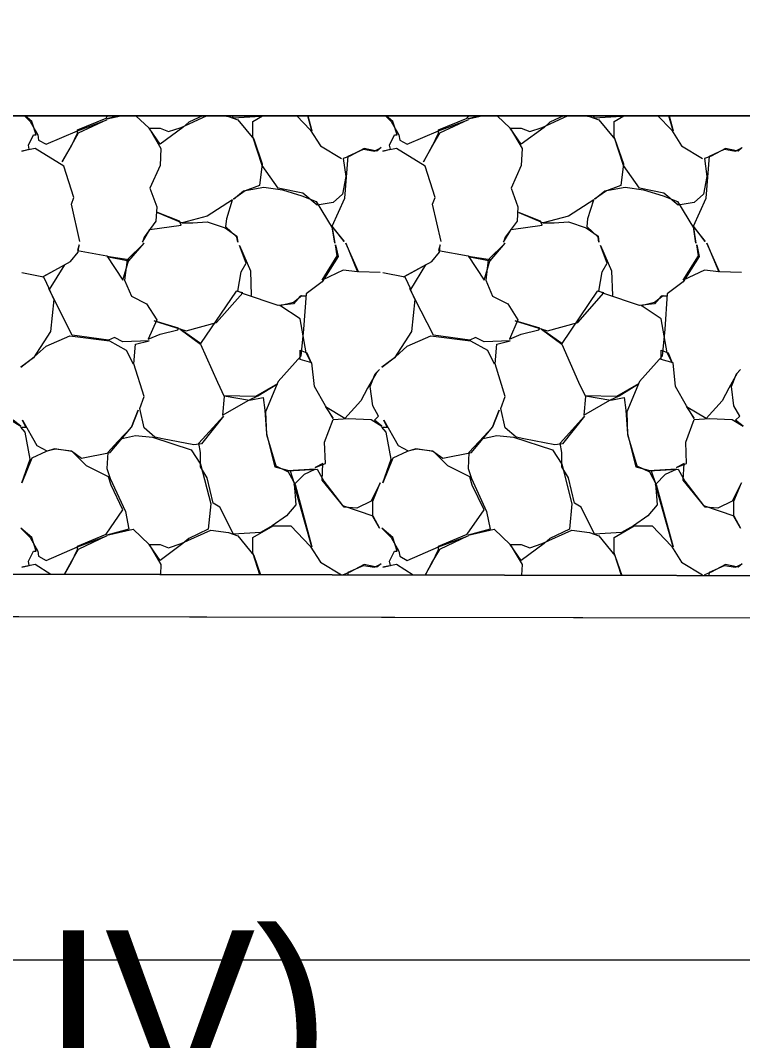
# Model space of a CAD drawing. Extents: x 1574 to 14903, y 7971 to 16537.
# Drawn here: x 4789.99 to 4794.26, y 11499.52 to 11505.57 of the extents above; entities that cross this region are included whole.
import ezdxf

# ---------------------------------------------------------------- set-up
doc = ezdxf.new("R2010")
doc.units = 0
for name, color, linetype in [('DESIGN - EARTHWORK - Shapes', 7, 'Continuous'), ('DESIGN - SHEET - Light Grid', 7, 'Continuous'), ('DESIGN - TRANSPORTATION - Proposed Layout Patterning', 7, 'Continuous'), ('DESIGN - TYPICAL - Finished Grade and Subgrade', 7, 'Continuous'), ('DESIGN - TYPICAL - Slope Tie Text', 7, 'Continuous'), ('SURVEY - GROUND - Bottom of Topsoil Layer', 7, 'Continuous'), ('SURVEY - GROUND - Top of Ground', 7, 'Continuous')]:
    doc.layers.add(name, color=color, linetype=linetype)

msp = doc.modelspace()

# ---------------------------------------------------------------- linework, layer by layer
at = {"layer": 'DESIGN - EARTHWORK - Shapes'}
msp.add_lwpolyline([(4787.7464, 11502.0381), (4800, 11502.0155), (4813.5039, 11501.9905), (4814.2135, 11501.9747), (4819.7045, 11505.8672), (4820.2167, 11506.2227), (4821.1219, 11506.6969), (4825.6996, 11508.5324), (4826.5247, 11508.647), (4826.5247, 11508.897), (4825.6996, 11508.7824), (4821.1219, 11506.9469), (4820.2167, 11506.4727), (4819.7045, 11506.1172), (4818.1285, 11505), (4814.2135, 11502.2247), (4813.5039, 11502.2405), (4800, 11502.2655), (4787.7464, 11502.2881)], dxfattribs=at)
msp.add_lwpolyline([(4787.7464, 11502.2881), (4800, 11502.2655), (4813.5039, 11502.2405), (4814.2135, 11502.2247), (4818.1285, 11505), (4766.8294, 11505), (4761.3854, 11502.278), (4772.5653, 11501.9398), (4776.2343, 11502.084), (4778.9681, 11502.2036), (4779.4189, 11502.1975), (4783.5033, 11502.2831), (4784.9881, 11502.2933), (4786.5306, 11502.1327)], close=True, dxfattribs=at)
at = {"layer": 'DESIGN - SHEET - Light Grid'}
msp.add_line((4500, 11500), (4800, 11500), dxfattribs=at)
at = {"layer": 'DESIGN - TRANSPORTATION - Proposed Layout Patterning'}
msp.add_line((4818.1285, 11505), (4766.8294, 11505), dxfattribs=at)
for points in [[(4790.3382, 11504.2564), (4790.2882, 11504.4764), (4790.3032, 11504.5164), (4790.2432, 11504.7014), (4790.0732, 11504.8064), (4789.9932, 11504.7914), (4790.0382, 11504.8014), (4790.0332, 11504.8264), (4790.0632, 11504.8864), (4790.0782, 11504.8864), (4790.0532, 11504.9664), (4790.0135, 11505)], [(4790.0096, 11505), (4790.0432, 11504.9664), (4790.0882, 11504.8864), (4790.0932, 11504.8564), (4790.1382, 11504.8314), (4790.3232, 11504.9114), (4790.4982, 11504.9764), (4790.3282, 11504.8964), (4790.2882, 11504.8264), (4790.2332, 11504.7264), (4790.2882, 11504.8214), (4790.3232, 11504.8964), (4790.3232, 11504.9164), (4790.4932, 11504.9864), (4790.5025, 11505)], [(4790.5672, 11505), (4790.4982, 11504.9814), (4790.5805, 11505)], [(4790.6705, 11505), (4790.7482, 11504.9264), (4790.8182, 11504.8064), (4790.8132, 11504.7064), (4790.7532, 11504.5714), (4790.7932, 11504.4614), (4790.7882, 11504.3764), (4790.7182, 11504.2814), (4790.7082, 11504.2514), (4790.7532, 11504.3264), (4790.9382, 11504.3514), (4790.9282, 11504.3764), (4790.7982, 11504.4264), (4790.9432, 11504.3664), (4791.0082, 11504.3664), (4791.0932, 11504.3714), (4791.1982, 11504.3364), (4791.2682, 11504.2864), (4791.2732, 11504.2514), (4791.2682, 11504.2814), (4791.2032, 11504.3414), (4791.2082, 11504.3914), (4791.2432, 11504.5014), (4791.0932, 11504.4064), (4790.9432, 11504.3664)], [(4791.0639, 11505), (4790.9832, 11504.9614), (4790.9482, 11504.9314), (4790.8132, 11504.8314), (4790.7482, 11504.9264), (4790.8132, 11504.9264), (4790.8632, 11504.9064), (4790.9382, 11504.9314), (4791.0882, 11505)], [(4791.193, 11505), (4791.2182, 11504.9964), (4791.2732, 11504.9764), (4791.3682, 11504.8614), (4791.4182, 11504.7164), (4791.4032, 11504.5864), (4791.3182, 11504.5564), (4791.2482, 11504.5064), (4791.3082, 11504.5564), (4791.4282, 11504.5764), (4791.5382, 11504.5614), (4791.6532, 11504.5264), (4791.7382, 11504.4914), (4791.8332, 11504.3364), (4791.8482, 11504.2464), (4791.8332, 11504.3414), (4791.9032, 11504.2564), (4791.8332, 11504.3464), (4791.9082, 11504.5114), (4791.9282, 11504.7614), (4792.0182, 11504.8014), (4792.0832, 11504.7914), (4792.1232, 11504.8114), (4792.0982, 11504.7914), (4792.0232, 11504.8064), (4791.9382, 11504.7614), (4791.8982, 11504.7464), (4791.9132, 11504.6414), (4791.8932, 11504.5364), (4791.8382, 11504.4864), (4791.7432, 11504.4714), (4791.6582, 11504.5414), (4791.5132, 11504.5714), (4791.4182, 11504.7064), (4791.3632, 11504.8764), (4791.3632, 11504.9664), (4791.4208, 11505)], [(4791.4145, 11505), (4791.4082, 11504.9964), (4791.2482, 11504.9864), (4791.2414, 11505)], [(4791.6231, 11505), (4791.7032, 11504.9164), (4791.7632, 11504.8214), (4791.8882, 11504.7464)], [(4791.6892, 11505), (4791.7132, 11504.9114), (4791.688, 11505)], [(4792.4782, 11504.2564), (4792.4282, 11504.4764), (4792.4432, 11504.5164), (4792.3832, 11504.7014), (4792.2132, 11504.8064), (4792.1332, 11504.7914), (4792.1782, 11504.8014), (4792.1732, 11504.8264), (4792.2032, 11504.8864), (4792.2182, 11504.8864), (4792.1932, 11504.9664), (4792.1535, 11505)], [(4792.1496, 11505), (4792.1832, 11504.9664), (4792.2282, 11504.8864), (4792.2332, 11504.8564), (4792.2782, 11504.8314), (4792.4632, 11504.9114), (4792.6382, 11504.9764), (4792.4682, 11504.8964), (4792.4282, 11504.8264), (4792.3732, 11504.7264), (4792.4282, 11504.8214), (4792.4632, 11504.8964), (4792.4632, 11504.9164), (4792.6332, 11504.9864), (4792.6425, 11505)], [(4792.7072, 11505), (4792.6382, 11504.9814), (4792.7205, 11505)], [(4792.8105, 11505), (4792.8882, 11504.9264), (4792.9582, 11504.8064), (4792.9532, 11504.7064), (4792.8932, 11504.5714), (4792.9332, 11504.4614), (4792.9282, 11504.3764), (4792.8582, 11504.2814), (4792.8482, 11504.2514), (4792.8932, 11504.3264), (4793.0782, 11504.3514), (4793.0682, 11504.3764), (4792.9382, 11504.4264), (4793.0832, 11504.3664), (4793.1482, 11504.3664), (4793.2332, 11504.3714), (4793.3382, 11504.3364), (4793.4082, 11504.2864), (4793.4132, 11504.2514), (4793.4082, 11504.2814), (4793.3432, 11504.3414), (4793.3482, 11504.3914), (4793.3832, 11504.5014), (4793.2332, 11504.4064), (4793.0832, 11504.3664)], [(4793.2039, 11505), (4793.1232, 11504.9614), (4793.0882, 11504.9314), (4792.9532, 11504.8314), (4792.8882, 11504.9264), (4792.9532, 11504.9264), (4793.0032, 11504.9064), (4793.0782, 11504.9314), (4793.2282, 11505)], [(4793.333, 11505), (4793.3582, 11504.9964), (4793.4132, 11504.9764), (4793.5082, 11504.8614), (4793.5582, 11504.7164), (4793.5432, 11504.5864), (4793.4582, 11504.5564), (4793.3882, 11504.5064), (4793.4482, 11504.5564), (4793.5682, 11504.5764), (4793.6782, 11504.5614), (4793.7932, 11504.5264), (4793.8782, 11504.4914), (4793.9732, 11504.3364), (4793.9882, 11504.2464), (4793.9732, 11504.3414), (4794.0432, 11504.2564), (4793.9732, 11504.3464), (4794.0482, 11504.5114), (4794.0682, 11504.7614), (4794.1582, 11504.8014), (4794.2232, 11504.7914), (4794.2632, 11504.8114), (4794.2382, 11504.7914), (4794.1632, 11504.8064), (4794.0782, 11504.7614), (4794.0382, 11504.7464), (4794.0532, 11504.6414), (4794.0332, 11504.5364), (4793.9782, 11504.4864), (4793.8832, 11504.4714), (4793.7982, 11504.5414), (4793.6532, 11504.5714), (4793.5582, 11504.7064), (4793.5032, 11504.8764), (4793.5032, 11504.9664), (4793.5608, 11505)], [(4793.5545, 11505), (4793.5482, 11504.9964), (4793.3882, 11504.9864), (4793.3814, 11505)], [(4793.7631, 11505), (4793.8432, 11504.9164), (4793.9032, 11504.8214), (4794.0282, 11504.7464)], [(4793.8292, 11505), (4793.8532, 11504.9114), (4793.828, 11505)], [(4789.9932, 11504.0714), (4790.1232, 11504.0464), (4790.1582, 11503.9714), (4790.2482, 11504.1164), (4790.1182, 11504.0464), (4790.2832, 11504.1364), (4790.3282, 11504.1914), (4790.3332, 11504.2364), (4790.3232, 11504.2014), (4790.4982, 11504.1714), (4790.5932, 11504.0264), (4790.6282, 11504.1464), (4790.4982, 11504.1664), (4790.6282, 11504.1414), (4790.7182, 11504.2464), (4790.6182, 11504.1464), (4790.6032, 11504.0264), (4790.6432, 11503.9314), (4790.7332, 11503.8864), (4790.7932, 11503.7914), (4790.7432, 11503.6764), (4790.8132, 11503.7064), (4790.9182, 11503.7314), (4790.9232, 11503.7414), (4790.7782, 11503.7864), (4790.9682, 11503.7264), (4791.1482, 11503.7764), (4791.3032, 11503.9514), (4791.2632, 11503.9614), (4791.0532, 11503.6514), (4790.9332, 11503.7364), (4791.0532, 11503.6464), (4791.1532, 11503.4214), (4791.1932, 11503.3364), (4791.1832, 11503.2264), (4791.3382, 11503.3164), (4791.3932, 11503.3414), (4791.5082, 11503.4114), (4791.3782, 11503.3364), (4791.1932, 11503.3414), (4791.3432, 11503.3164), (4791.4232, 11503.3314), (4791.4332, 11503.2564), (4791.4432, 11503.1164), (4791.4932, 11502.9214), (4791.5832, 11502.8964), (4791.6082, 11502.8214), (4791.6182, 11502.6964), (4791.5632, 11502.6314), (4791.4782, 11502.5714), (4791.4082, 11502.5314), (4791.2482, 11502.5214), (4791.1682, 11502.6814), (4791.1282, 11502.7064), (4791.0932, 11502.8564), (4791.0532, 11502.9214), (4791.0532, 11503.0064), (4791.0432, 11503.0614), (4791.1882, 11503.2214), (4791.0582, 11503.0564), (4791.0132, 11503.0514), (4790.8282, 11503.0864), (4790.7832, 11503.0964), (4790.7182, 11503.1514), (4790.6932, 11503.2664), (4790.7182, 11503.3364), (4790.6582, 11503.5314), (4790.6682, 11503.6464), (4790.7482, 11503.6664), (4790.5932, 11503.6614), (4790.5432, 11503.6864), (4790.5082, 11503.6714), (4790.2932, 11503.7014), (4790.1832, 11503.9164), (4790.1532, 11503.9764), (4790.1832, 11503.9114), (4790.1632, 11503.7214), (4790.0632, 11503.5664), (4789.9882, 11503.5114), (4790.0682, 11503.5714), (4790.1382, 11503.6364), (4790.2782, 11503.6964), (4790.5132, 11503.6664), (4790.6132, 11503.6114), (4790.6532, 11503.5314)], [(4792.1182, 11504.0714), (4791.9882, 11504.0764), (4791.9132, 11504.2464), (4791.9832, 11504.0764), (4791.8982, 11504.0864), (4791.7732, 11504.0264), (4791.8632, 11504.1714), (4791.8532, 11504.2364), (4791.8682, 11504.1664), (4791.7732, 11504.0164), (4791.6782, 11503.9464), (4791.6632, 11503.7364), (4791.6482, 11503.5764), (4791.5132, 11503.4264), (4791.4382, 11503.2464), (4791.4432, 11503.1114), (4791.4982, 11502.9264), (4791.5732, 11502.8914), (4791.6132, 11502.8164), (4791.7132, 11502.4464), (4791.6082, 11502.8164), (4791.6682, 11502.8764), (4791.7332, 11502.9064), (4791.5682, 11502.8964), (4791.7432, 11502.9064), (4791.7832, 11502.8364), (4791.8932, 11502.6914), (4792.0732, 11502.6314), (4792.1132, 11502.5564), (4792.0732, 11502.6264), (4792.0732, 11502.7164), (4792.1182, 11502.8264), (4792.0632, 11502.7164), (4791.9782, 11502.6764), (4791.9032, 11502.6814), (4791.7732, 11502.8414), (4791.7782, 11502.9414), (4791.7332, 11502.9164), (4791.7932, 11502.9414), (4791.7882, 11503.0664), (4791.8382, 11503.2014), (4791.9282, 11503.2064), (4792.0632, 11503.2014), (4792.1282, 11503.1614), (4792.0832, 11503.1964), (4792.1082, 11503.2214), (4792.0732, 11503.2814), (4792.0582, 11503.3964), (4792.0882, 11503.4714), (4792.1132, 11503.4964), (4792.0932, 11503.4764), (4792.0432, 11503.3864), (4792.0032, 11503.3114), (4791.9082, 11503.2064), (4791.7932, 11503.2764), (4791.8382, 11503.2064), (4791.7932, 11503.2814), (4791.7282, 11503.3964), (4791.7132, 11503.5364), (4791.6432, 11503.5564), (4791.6432, 11503.6114), (4791.6832, 11503.5964), (4791.7082, 11503.5364), (4791.6782, 11503.5964), (4791.6432, 11503.7964), (4791.5232, 11503.8764), (4791.6032, 11503.8964), (4791.6532, 11503.9364), (4791.6782, 11503.9314), (4791.6432, 11503.9314), (4791.6032, 11503.8864), (4791.5132, 11503.8764), (4791.3082, 11503.9464), (4791.2732, 11503.9614), (4791.2932, 11504.0764), (4791.3232, 11504.1264), (4791.2832, 11504.2314), (4791.3482, 11504.0814), (4791.3532, 11503.9364)], [(4792.1332, 11504.0714), (4792.2632, 11504.0464), (4792.2982, 11503.9714), (4792.3882, 11504.1164), (4792.2582, 11504.0464), (4792.4232, 11504.1364), (4792.4682, 11504.1914), (4792.4732, 11504.2364), (4792.4632, 11504.2014), (4792.6382, 11504.1714), (4792.7332, 11504.0264), (4792.7682, 11504.1464), (4792.6382, 11504.1664), (4792.7682, 11504.1414), (4792.8582, 11504.2464), (4792.7582, 11504.1464), (4792.7432, 11504.0264), (4792.7832, 11503.9314), (4792.8732, 11503.8864), (4792.9332, 11503.7914), (4792.8832, 11503.6764), (4792.9532, 11503.7064), (4793.0582, 11503.7314), (4793.0632, 11503.7414), (4792.9182, 11503.7864), (4793.1082, 11503.7264), (4793.2882, 11503.7764), (4793.4432, 11503.9514), (4793.4032, 11503.9614), (4793.1932, 11503.6514), (4793.0732, 11503.7364), (4793.1932, 11503.6464), (4793.2932, 11503.4214), (4793.3332, 11503.3364), (4793.3232, 11503.2264), (4793.4782, 11503.3164), (4793.5332, 11503.3414), (4793.6482, 11503.4114), (4793.5182, 11503.3364), (4793.3332, 11503.3414), (4793.4832, 11503.3164), (4793.5632, 11503.3314), (4793.5732, 11503.2564), (4793.5832, 11503.1164), (4793.6332, 11502.9214), (4793.7232, 11502.8964), (4793.7482, 11502.8214), (4793.7582, 11502.6964), (4793.7032, 11502.6314), (4793.6182, 11502.5714), (4793.5482, 11502.5314), (4793.3882, 11502.5214), (4793.3082, 11502.6814), (4793.2682, 11502.7064), (4793.2332, 11502.8564), (4793.1932, 11502.9214), (4793.1932, 11503.0064), (4793.1832, 11503.0614), (4793.3282, 11503.2214), (4793.1982, 11503.0564), (4793.1532, 11503.0514), (4792.9682, 11503.0864), (4792.9232, 11503.0964), (4792.8582, 11503.1514), (4792.8332, 11503.2664), (4792.8582, 11503.3364), (4792.7982, 11503.5314), (4792.8082, 11503.6464), (4792.8882, 11503.6664), (4792.7332, 11503.6614), (4792.6832, 11503.6864), (4792.6482, 11503.6714), (4792.4332, 11503.7014), (4792.3232, 11503.9164), (4792.2932, 11503.9764), (4792.3232, 11503.9114), (4792.3032, 11503.7214), (4792.2032, 11503.5664), (4792.1282, 11503.5114), (4792.2082, 11503.5714), (4792.2782, 11503.6364), (4792.4182, 11503.6964), (4792.6532, 11503.6664), (4792.7532, 11503.6114), (4792.7932, 11503.5314)], [(4794.2582, 11504.0714), (4794.1282, 11504.0764), (4794.0532, 11504.2464), (4794.1232, 11504.0764), (4794.0382, 11504.0864), (4793.9132, 11504.0264), (4794.0032, 11504.1714), (4793.9932, 11504.2364), (4794.0082, 11504.1664), (4793.9132, 11504.0164), (4793.8182, 11503.9464), (4793.8032, 11503.7364), (4793.7882, 11503.5764), (4793.6532, 11503.4264), (4793.5782, 11503.2464), (4793.5832, 11503.1114), (4793.6382, 11502.9264), (4793.7132, 11502.8914), (4793.7532, 11502.8164), (4793.8532, 11502.4464), (4793.7482, 11502.8164), (4793.8082, 11502.8764), (4793.8732, 11502.9064), (4793.7082, 11502.8964), (4793.8832, 11502.9064), (4793.9232, 11502.8364), (4794.0332, 11502.6914), (4794.2132, 11502.6314), (4794.2532, 11502.5564), (4794.2132, 11502.6264), (4794.2132, 11502.7164), (4794.2582, 11502.8264), (4794.2032, 11502.7164), (4794.1182, 11502.6764), (4794.0432, 11502.6814), (4793.9132, 11502.8414), (4793.9182, 11502.9414), (4793.8732, 11502.9164), (4793.9332, 11502.9414), (4793.9282, 11503.0664), (4793.9782, 11503.2014), (4794.0682, 11503.2064), (4794.2032, 11503.2014), (4794.2682, 11503.1614), (4794.2232, 11503.1964), (4794.2482, 11503.2214), (4794.2132, 11503.2814), (4794.1982, 11503.3964), (4794.2282, 11503.4714), (4794.2532, 11503.4964), (4794.2332, 11503.4764), (4794.1832, 11503.3864), (4794.1432, 11503.3114), (4794.0482, 11503.2064), (4793.9332, 11503.2764), (4793.9782, 11503.2064), (4793.9332, 11503.2814), (4793.8682, 11503.3964), (4793.8532, 11503.5364), (4793.7832, 11503.5564), (4793.7832, 11503.6114), (4793.8232, 11503.5964), (4793.8482, 11503.5364), (4793.8182, 11503.5964), (4793.7832, 11503.7964), (4793.6632, 11503.8764), (4793.7432, 11503.8964), (4793.7932, 11503.9364), (4793.8182, 11503.9314), (4793.7832, 11503.9314), (4793.7432, 11503.8864), (4793.6532, 11503.8764), (4793.4482, 11503.9464), (4793.4132, 11503.9614), (4793.4332, 11504.0764), (4793.4632, 11504.1264), (4793.4232, 11504.2314), (4793.4882, 11504.0814), (4793.4932, 11503.9364)], [(4790.246, 11502.2835), (4790.2882, 11502.3564), (4790.3232, 11502.4314), (4790.3232, 11502.4514), (4790.4932, 11502.5214), (4790.5932, 11502.6664), (4790.5232, 11502.8114), (4790.5082, 11502.8614), (4790.3782, 11502.9264), (4790.3382, 11502.9664), (4790.2932, 11503.0114), (4790.1882, 11503.0264), (4790.1382, 11503.0114), (4790.0532, 11502.9714), (4789.9932, 11502.8264), (4790.0432, 11502.9664), (4790.0132, 11503.1264), (4789.9882, 11503.1564), (4790.0182, 11503.1564), (4789.9982, 11503.1964), (4790.0832, 11503.0464), (4790.1432, 11503.0164), (4790.1932, 11503.0264), (4790.2882, 11503.0164), (4790.3482, 11502.9714), (4790.5182, 11503.0064), (4790.6432, 11503.1564), (4790.6832, 11503.2564), (4790.6432, 11503.1564), (4790.5632, 11503.0714), (4790.5032, 11503.0064), (4790.4982, 11502.9114), (4790.5182, 11502.8514), (4790.6082, 11502.6564), (4790.6282, 11502.5514), (4790.4982, 11502.5164), (4790.6532, 11502.5514), (4790.7482, 11502.4614), (4790.8182, 11502.3414), (4790.8152, 11502.2824)], [(4792.3837, 11502.2795), (4792.4282, 11502.3564), (4792.4632, 11502.4314), (4792.4632, 11502.4514), (4792.6332, 11502.5214), (4792.7332, 11502.6664), (4792.6632, 11502.8114), (4792.6482, 11502.8614), (4792.5182, 11502.9264), (4792.4782, 11502.9664), (4792.4332, 11503.0114), (4792.3282, 11503.0264), (4792.2782, 11503.0114), (4792.1932, 11502.9714), (4792.1332, 11502.8264), (4792.1832, 11502.9664), (4792.1532, 11503.1264), (4792.1282, 11503.1564), (4792.1582, 11503.1564), (4792.1382, 11503.1964), (4792.2232, 11503.0464), (4792.2832, 11503.0164), (4792.3332, 11503.0264), (4792.4282, 11503.0164), (4792.4882, 11502.9714), (4792.6582, 11503.0064), (4792.7832, 11503.1564), (4792.8232, 11503.2564), (4792.7832, 11503.1564), (4792.7032, 11503.0714), (4792.6432, 11503.0064), (4792.6382, 11502.9114), (4792.6582, 11502.8514), (4792.7482, 11502.6564), (4792.7682, 11502.5514), (4792.6382, 11502.5164), (4792.7932, 11502.5514), (4792.8882, 11502.4614), (4792.9582, 11502.3414), (4792.955, 11502.2785)], [(4789.9232, 11503.2014), (4789.9882, 11503.1614), (4789.9432, 11503.1964)], [(4790.5782, 11503.0864), (4790.6682, 11503.1064), (4790.7682, 11503.0964), (4790.9982, 11503.0214), (4791.0532, 11502.9364), (4791.1132, 11502.7014), (4791.0982, 11502.5514), (4790.9832, 11502.4964), (4790.9482, 11502.4664), (4790.8132, 11502.3664), (4790.7482, 11502.4614), (4790.8132, 11502.4614), (4790.8632, 11502.4414), (4790.9382, 11502.4664), (4791.1132, 11502.5464), (4791.2182, 11502.5314), (4791.2732, 11502.5114), (4791.3682, 11502.3964), (4791.4078, 11502.2813)], [(4792.7182, 11503.0864), (4792.8082, 11503.1064), (4792.9082, 11503.0964), (4793.1382, 11503.0214), (4793.1932, 11502.9364), (4793.2532, 11502.7014), (4793.2382, 11502.5514), (4793.1232, 11502.4964), (4793.0882, 11502.4664), (4792.9532, 11502.3664), (4792.8882, 11502.4614), (4792.9532, 11502.4614), (4793.0032, 11502.4414), (4793.0782, 11502.4664), (4793.2532, 11502.5464), (4793.3582, 11502.5314), (4793.4132, 11502.5114), (4793.5082, 11502.3964), (4793.5492, 11502.2774)], [(4790.1667, 11502.2836), (4790.0732, 11502.3414), (4789.9932, 11502.3264), (4790.0382, 11502.3364), (4790.0332, 11502.3614), (4790.0632, 11502.4214), (4790.0782, 11502.4214), (4790.0532, 11502.5014), (4789.9882, 11502.5564), (4790.0432, 11502.5014), (4790.0882, 11502.4214), (4790.0932, 11502.3914), (4790.1382, 11502.3664), (4790.3232, 11502.4464), (4790.4982, 11502.5114), (4790.3282, 11502.4314), (4790.2882, 11502.3614), (4790.2453, 11502.2835)], [(4791.4052, 11502.2814), (4791.3632, 11502.4114), (4791.3632, 11502.5014), (4791.4832, 11502.5714), (4791.5882, 11502.5714), (4791.7032, 11502.4514), (4791.7632, 11502.3564), (4791.8882, 11502.2814)], [(4792.3131, 11502.2797), (4792.2132, 11502.3414), (4792.1332, 11502.3264), (4792.1782, 11502.3364), (4792.1732, 11502.3614), (4792.2032, 11502.4214), (4792.2182, 11502.4214), (4792.1932, 11502.5014), (4792.1282, 11502.5564), (4792.1832, 11502.5014), (4792.2282, 11502.4214), (4792.2332, 11502.3914), (4792.2782, 11502.3664), (4792.4632, 11502.4464), (4792.6382, 11502.5114), (4792.4682, 11502.4314), (4792.4282, 11502.3614), (4792.3831, 11502.2795)], [(4793.5465, 11502.2774), (4793.5032, 11502.4114), (4793.5032, 11502.5014), (4793.6232, 11502.5714), (4793.7282, 11502.5714), (4793.8432, 11502.4514), (4793.9032, 11502.3564), (4794.0282, 11502.2814)], [(4791.9269, 11502.2804), (4791.9282, 11502.2964), (4792.0182, 11502.3364), (4792.0832, 11502.3264), (4792.1232, 11502.3464), (4792.0982, 11502.3264), (4792.0232, 11502.3414), (4791.9382, 11502.2964), (4791.8982, 11502.2814), (4791.8983, 11502.2804)], [(4794.0666, 11502.2764), (4794.0682, 11502.2964), (4794.1582, 11502.3364), (4794.2232, 11502.3264), (4794.2632, 11502.3464), (4794.2382, 11502.3264), (4794.1632, 11502.3414), (4794.0782, 11502.2964), (4794.0382, 11502.2814), (4794.0389, 11502.2765)]]:
    msp.add_lwpolyline(points, dxfattribs=at)
at = {"layer": 'DESIGN - TYPICAL - Finished Grade and Subgrade'}
msp.add_line((4766.8294, 11505), (4818.1285, 11505), dxfattribs=at)
at = {"layer": 'SURVEY - GROUND - Bottom of Topsoil Layer'}
msp.add_line((4787.7464, 11502.0381), (4800, 11502.0155), dxfattribs=at)
at = {"layer": 'SURVEY - GROUND - Top of Ground'}
msp.add_lwpolyline([(4760.4762, 11502.3314), (4761.2259, 11502.2828), (4772.5653, 11501.9398), (4776.2343, 11502.084), (4778.9681, 11502.2036), (4779.4189, 11502.1975), (4783.5033, 11502.2831), (4784.9881, 11502.2933), (4786.5306, 11502.1327), (4787.7464, 11502.2881), (4800, 11502.2655), (4813.5039, 11502.2405), (4814.2135, 11502.2247), (4819.7045, 11506.1172), (4820.2167, 11506.4727), (4821.1219, 11506.9469), (4825.6996, 11508.7824), (4827.8942, 11509.0872), (4828.7573, 11509.1452), (4829.6726, 11509.1656)], dxfattribs=at)

# ---------------------------------------------------------------- texts
at = {"layer": 'DESIGN - TYPICAL - Slope Tie Text'}
msp.add_text('GEOTEXTILE (TYPE IV)', height=1, rotation=360, dxfattribs=at).set_placement((4777.0367, 11499.1754))

doc.saveas('drawing.dxf')
